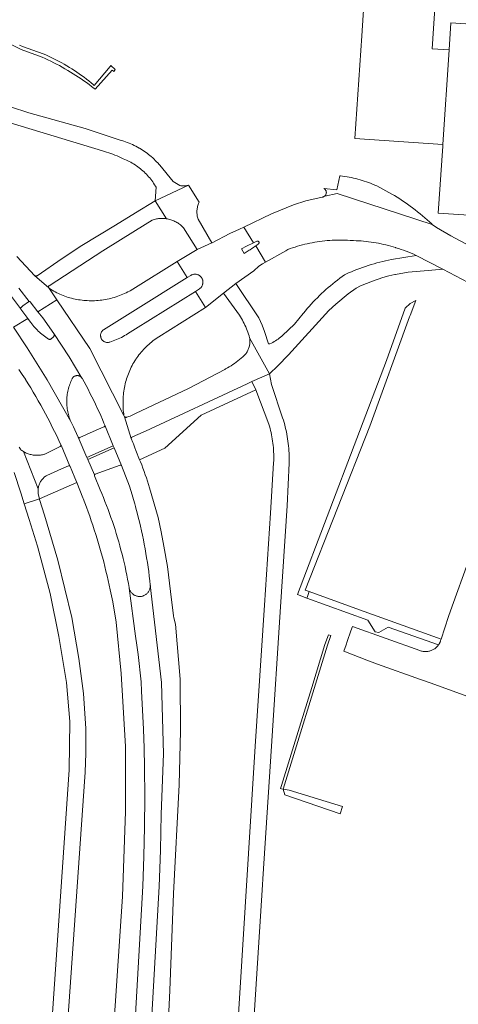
# Model space of a CAD drawing. Extents: x 152825 to 164088, y 457113 to 463005.
# Tile 296 of 364: x 158478 to 158561, y 461285 to 461472. Entities that reach past the tile are written whole.
import ezdxf

# ---------------------------------------------------------------- set-up
doc = ezdxf.new("R2010")
doc.units = 0
doc.header["$LTSCALE"] = 0.5
for name, color, linetype, lineweight in [('B-PV-VH-GESLOTENVERHARDING_ASFALT-GV', 251, 'CONTINUOUS', 18), ('B-PV-VH-HALFVERHARDING_GRAVEL-GV', 251, 'CONTINUOUS', 18), ('B-PV-VH-ONVERHARD_ZAND-GV', 251, 'CONTINUOUS', 18), ('B-PV-VH-OPENVERHARDING_BETONSTRAATSTEEN-GV', 251, 'CONTINUOUS', 18)]:
    doc.layers.add(name, color=color, linetype=linetype, lineweight=lineweight)

msp = doc.modelspace()

# ---------------------------------------------------------------- linework, layer by layer
at = {"layer": 'B-PV-VH-GESLOTENVERHARDING_ASFALT-GV', "flags": 128}
for points in [[(158470.556, 461453.937), (158493.73, 461446.962), (158494.133, 461446.846), (158494.533, 461446.723), (158494.931, 461446.592), (158495.327, 461446.453), (158495.72, 461446.307), (158496.109, 461446.154), (158496.496, 461445.993), (158496.88, 461445.825), (158497.26, 461445.649), (158497.637, 461445.466), (158497.684, 461445.443), (158497.974, 461445.326), (158498.26, 461445.201), (158498.543, 461445.069), (158498.823, 461444.93), (158499.099, 461444.784), (158499.371, 461444.631), (158499.639, 461444.47), (158499.903, 461444.303), (158500, 461444.239), (158500.163, 461444.13), (158500.418, 461443.949), (158500.669, 461443.762), (158500.914, 461443.569), (158501.155, 461443.37), (158501.39, 461443.165), (158501.62, 461442.953), (158501.845, 461442.736), (158502.064, 461442.513), (158502.277, 461442.285), (158502.484, 461442.051), (158502.685, 461441.812), (158502.88, 461441.568), (158503.069, 461441.319), (158503.251, 461441.065), (158503.427, 461440.806), (158503.595, 461440.544), (158503.758, 461440.277), (158503.891, 461440.045), (158503.735, 461437.487), (158510.02, 461440.432), (158509.902, 461440.402), (158509.736, 461440.366), (158509.568, 461440.339), (158509.4, 461440.319), (158509.23, 461440.308), (158509.061, 461440.304), (158508.891, 461440.309), (158508.722, 461440.321), (158508.553, 461440.342), (158508.386, 461440.37), (158507.121, 461441.128), (158504.595, 461444.24), (158504.46, 461444.396), (158504.229, 461444.653), (158503.993, 461444.904), (158503.751, 461445.15), (158503.503, 461445.389), (158503.25, 461445.624), (158502.991, 461445.852), (158502.727, 461446.074), (158502.458, 461446.29), (158502.184, 461446.5), (158501.906, 461446.703), (158501.622, 461446.9), (158501.334, 461447.09), (158501.042, 461447.273), (158500.746, 461447.45), (158500.676, 461447.491), (158500.367, 461447.664), (158500.053, 461447.831), (158500, 461447.858), (158499.737, 461447.99), (158499.416, 461448.143), (158499.093, 461448.288), (158498.766, 461448.426), (158498.436, 461448.556), (158498.104, 461448.679), (158497.768, 461448.794), (158497.43, 461448.902), (158497.09, 461449.002), (158490.436, 461451.21), (158479.823, 461454.177), (158469.326, 461457.542)], [(158477.882, 461420.958), (158479.848, 461418.441), (158479.869, 461418.442), (158479.911, 461418.435), (158479.951, 461418.422), (158479.987, 461418.401), (158480.019, 461418.373), (158480.03, 461418.361), (158481.514, 461416.47), (158485.084, 461418.756), (158483.567, 461420.984), (158483.538, 461421.021), (158483.527, 461421.042), (158480.902, 461423.266), (158477.538, 461426.945)], [(158476.297, 461419.619), (158478.235, 461417.083), (158478.232, 461417.126), (158478.237, 461417.169), (158478.249, 461417.21), (158478.27, 461417.248), (158478.296, 461417.282), (158478.328, 461417.309), (158478.648, 461417.573), (158479.713, 461418.388), (158479.747, 461418.412), (158479.786, 461418.43), (158479.827, 461418.44), (158479.848, 461418.441), (158477.882, 461420.958)], [(158476.904, 461413.583), (158479.623, 461415.201), (158478.289, 461416.968), (158478.264, 461417.003), (158478.245, 461417.042), (158478.235, 461417.083), (158476.297, 461419.619)], [(158505.824, 461273.27), (158506.496, 461287.958), (158507.202, 461306.319), (158508.255, 461326.862), (158508.519, 461337.101), (158508.448, 461346.917), (158507.574, 461357.339), (158507.267, 461358.481), (158507.207, 461358.875), (158506.62, 461363.468), (158506.45, 461365.06), (158506.05, 461368.21), (158505.384, 461372.099), (158504.87, 461374.822), (158504.278, 461377.53), (158502.664, 461383.135), (158502.473, 461383.761), (158502.274, 461384.385), (158502.067, 461385.006), (158501.853, 461385.624), (158501.631, 461386.24), (158501.402, 461386.853), (158501.166, 461387.463), (158500.922, 461388.071), (158500.766, 461388.447), (158500.08, 461390.199), (158500.042, 461390.296), (158500, 461390.398), (158499.883, 461390.683), (158499.731, 461391.073), (158499.587, 461391.465), (158499.504, 461391.704), (158499.198, 461392.45), (158497.915, 461396.6), (158497.801, 461396.833), (158491.37, 461409.522), (158485.084, 461418.756), (158481.514, 461416.47), (158482.426, 461415.309), (158484.546, 461412.349), (158487.405, 461407.973), (158489.863, 461403.891), (158489.868, 461403.884), (158489.875, 461403.873), (158490.26, 461403.183), (158490.639, 461402.49), (158491.01, 461401.793), (158491.374, 461401.092), (158491.731, 461400.387), (158492.081, 461399.679), (158492.424, 461398.967), (158492.759, 461398.252), (158493.087, 461397.534), (158493.408, 461396.812), (158493.722, 461396.087), (158494.028, 461395.359), (158494.169, 461395.016), (158495.771, 461391.102), (158495.949, 461390.68), (158497.348, 461387.367), (158497.358, 461387.343), (158498.86, 461383.46), (158499.121, 461382.625), (158499.375, 461381.788), (158499.621, 461380.948), (158499.859, 461380.106), (158500, 461379.589), (158500.089, 461379.262), (158500.312, 461378.416), (158500.527, 461377.568), (158500.734, 461376.718), (158500.934, 461375.866), (158501.125, 461375.012), (158501.309, 461374.157), (158501.485, 461373.3), (158501.653, 461372.441), (158501.814, 461371.581), (158501.966, 461370.72), (158502.111, 461369.857), (158502.247, 461368.992), (158502.376, 461368.127), (158502.497, 461367.26), (158502.61, 461366.393), (158502.715, 461365.524), (158502.797, 461364.792), (158504.916, 461346.28), (158505.299, 461332.745), (158504.851, 461321.34), (158504.807, 461317.913), (158504.73, 461314.486), (158504.62, 461311.06), (158504.476, 461307.635), (158503.094, 461283.208)], [(158499.999, 461283.383), (158501.377, 461307.699), (158501.595, 461313.324), (158501.723, 461318.951), (158501.76, 461324.579), (158501.707, 461330.208), (158501.625, 461333.813), (158501.506, 461337.416), (158501.35, 461341.019), (158501.158, 461344.619), (158501.045, 461346.363), (158500.899, 461348.105), (158500.721, 461349.844), (158500.511, 461351.579), (158500.269, 461353.31), (158499.995, 461355.036), (158498.811, 461364.119), (158498.788, 461364.234), (158498.648, 461365.031), (158498.5, 461365.826), (158498.344, 461366.62), (158498.18, 461367.412), (158498.009, 461368.203), (158497.829, 461368.991), (158497.642, 461369.778), (158497.447, 461370.563), (158497.245, 461371.347), (158497.034, 461372.128), (158496.816, 461372.907), (158496.59, 461373.683), (158496.357, 461374.458), (158496.116, 461375.23), (158495.867, 461376), (158495.611, 461376.767), (158495.347, 461377.532), (158495.075, 461378.294), (158494.796, 461379.053), (158494.51, 461379.81), (158494.216, 461380.563), (158493.914, 461381.314), (158493.606, 461382.062), (158493.308, 461382.763), (158492.225, 461385.412), (158492.215, 461385.454), (158492.214, 461385.496), (158492.22, 461385.538), (158492.232, 461385.576), (158490.987, 461388.475), (158490.794, 461388.863), (158489.165, 461392.718), (158489.145, 461392.752), (158489.074, 461392.881), (158488.25, 461394.699), (158488.116, 461394.943), (158487.989, 461395.191), (158487.869, 461395.442), (158487.757, 461395.696), (158483.263, 461403.582), (158479.451, 461409.63), (158476.904, 461413.583)], [(158477.927, 461405.561), (158478.54, 461404.627), (158479.146, 461403.689), (158479.171, 461403.649), (158479.666, 461402.851), (158480.155, 461402.049), (158480.637, 461401.242), (158481.112, 461400.431), (158481.58, 461399.616), (158482.041, 461398.798), (158482.495, 461397.975), (158482.942, 461397.148), (158483.382, 461396.318), (158483.815, 461395.484), (158484.241, 461394.647), (158484.659, 461393.806), (158485.071, 461392.961), (158485.475, 461392.113), (158485.872, 461391.261), (158485.874, 461391.256), (158485.885, 461391.216), (158485.886, 461391.206), (158487.583, 461387.231), (158487.593, 461387.22), (158487.613, 461387.185), (158487.942, 461386.42), (158488.513, 461385.022), (158488.873, 461384.126), (158490.019, 461381.228), (158490.055, 461381.138), (158490.383, 461380.295), (158490.705, 461379.448), (158491.018, 461378.599), (158491.324, 461377.748), (158491.623, 461376.893), (158491.914, 461376.036), (158492.198, 461375.177), (158492.474, 461374.315), (158492.742, 461373.45), (158493.002, 461372.584), (158493.255, 461371.714), (158493.501, 461370.843), (158493.738, 461369.97), (158493.968, 461369.094), (158494.19, 461368.217), (158494.404, 461367.338), (158494.611, 461366.456), (158494.81, 461365.573), (158495.001, 461364.689), (158495.184, 461363.802), (158495.673, 461361.526), (158496.349, 461357.67), (158497.253, 461347.995), (158498.105, 461334.144), (158498.107, 461321.828), (158497.564, 461305.713), (158494.777, 461264.415)], [(158521.963, 461275.287), (158524.066, 461307.927), (158524.141, 461309.112), (158525.135, 461324.574), (158525.753, 461334.177), (158527.461, 461360.574), (158528.728, 461379.733), (158529.126, 461387.832), (158529.13, 461388.13), (158529.129, 461388.5), (158529.119, 461388.869), (158529.101, 461389.238), (158529.101, 461389.247), (158529.083, 461389.7), (158529.058, 461390.153), (158529.024, 461390.606), (158528.983, 461391.057), (158528.933, 461391.508), (158528.876, 461391.958), (158528.81, 461392.407), (158528.737, 461392.854), (158528.656, 461393.301), (158528.567, 461393.746), (158528.47, 461394.189), (158528.366, 461394.63), (158528.253, 461395.069), (158528.133, 461395.507), (158528.005, 461395.942), (158527.87, 461396.375), (158525.776, 461402.726), (158525.403, 461404.745), (158522.009, 461403.244), (158522.766, 461401.668), (158525.256, 461395.175), (158525.372, 461394.782), (158525.481, 461394.387), (158525.582, 461393.99), (158525.675, 461393.592), (158525.761, 461393.191), (158525.838, 461392.789), (158525.908, 461392.385), (158525.97, 461391.981), (158526.024, 461391.574), (158526.07, 461391.168), (158526.108, 461390.76), (158526.138, 461390.351), (158526.16, 461389.942), (158526.174, 461389.533), (158526.18, 461389.123), (158526.178, 461388.714), (158526.168, 461388.304), (158526.15, 461387.896), (158526.15, 461387.893), (158525.558, 461378.339), (158524.401, 461360.934), (158522.681, 461334.177), (158518.242, 461263.06)], [(158477.032, 461386.05), (158478.247, 461382.167), (158478.894, 461380.128), (158481.787, 461381.047), (158481.584, 461382.025), (158481.573, 461382.098), (158481.555, 461382.262), (158481.545, 461382.427), (158481.542, 461382.593), (158481.548, 461382.758), (158481.562, 461382.923), (158478.784, 461390.006), (158478.619, 461390.112), (158478.458, 461390.225), (158478.302, 461390.344), (158478.199, 461390.471), (158478.065, 461390.649), (158477.937, 461390.832)], [(158485.917, 461264.194), (158490.48, 461329.3), (158490.582, 461332.872), (158490.603, 461336.445), (158490.598, 461337.01), (158490.592, 461337.575), (158490.173, 461344.17), (158489.26, 461350.798), (158487.912, 461358.546), (158485.307, 461369.453), (158482.735, 461377.968), (158481.808, 461380.943), (158481.791, 461381.028), (158481.787, 461381.047), (158478.894, 461380.128), (158479.848, 461377.126), (158481.414, 461372.116), (158483.837, 461363.103), (158485.472, 461355.003), (158486.915, 461346.287), (158487.559, 461338.858), (158487.44, 461329.74), (158483.017, 461265.193)], [(158503.094, 461283.208), (158504.476, 461307.635), (158504.62, 461311.06), (158504.73, 461314.486), (158504.807, 461317.913), (158504.851, 461321.34), (158505.299, 461332.745), (158504.916, 461346.28), (158502.797, 461364.792), (158502.806, 461364.665), (158502.808, 461364.538), (158502.801, 461364.411), (158502.786, 461364.284), (158502.764, 461364.159), (158502.734, 461364.036), (158502.696, 461363.914), (158502.65, 461363.795), (158502.597, 461363.679), (158502.537, 461363.567), (158502.47, 461363.459), (158502.396, 461363.355), (158502.316, 461363.256), (158502.23, 461363.163), (158502.138, 461363.075), (158502.041, 461362.993), (158501.939, 461362.917), (158501.832, 461362.848), (158501.721, 461362.785), (158501.606, 461362.73), (158501.489, 461362.682), (158501.368, 461362.641), (158501.245, 461362.608), (158501.12, 461362.583), (158500.994, 461362.566), (158500.867, 461362.556), (158500.74, 461362.555), (158500.613, 461362.562), (158500.487, 461362.577), (158500.361, 461362.599), (158500.238, 461362.63), (158500.116, 461362.668), (158500, 461362.712), (158499.997, 461362.713), (158499.882, 461362.766), (158499.77, 461362.827), (158499.662, 461362.894), (158499.558, 461362.968), (158499.459, 461363.048), (158499.365, 461363.134), (158499.277, 461363.226), (158499.195, 461363.323), (158499.12, 461363.425), (158499.05, 461363.532), (158498.988, 461363.643), (158498.933, 461363.758), (158498.885, 461363.875), (158498.844, 461363.996), (158498.811, 461364.119), (158499.995, 461355.036), (158500.269, 461353.31), (158500.511, 461351.579), (158500.721, 461349.844), (158500.899, 461348.105), (158501.045, 461346.363), (158501.158, 461344.619), (158501.35, 461341.019), (158501.506, 461337.416), (158501.625, 461333.813), (158501.707, 461330.208), (158501.76, 461324.579), (158501.723, 461318.951), (158501.595, 461313.324), (158501.377, 461307.699), (158499.999, 461283.383)]]:
    msp.add_lwpolyline(points, dxfattribs=at)
for points in [[(158503.735, 461437.487), (158505.841, 461434.097), (158506.048, 461434.061), (158506.254, 461434.018), (158506.457, 461433.967), (158506.659, 461433.908), (158506.858, 461433.842), (158507.055, 461433.768), (158507.249, 461433.687), (158507.439, 461433.598), (158507.626, 461433.503), (158507.809, 461433.4), (158507.988, 461433.29), (158508.163, 461433.173), (158508.333, 461433.05), (158508.498, 461432.921), (158508.659, 461432.785), (158508.814, 461432.644), (158508.963, 461432.496), (158509.107, 461432.343), (158511.705, 461428.278), (158514.427, 461429.519), (158511.835, 461434.029), (158511.782, 461434.208), (158511.736, 461434.389), (158511.699, 461434.572), (158511.669, 461434.756), (158511.647, 461434.942), (158511.633, 461435.128), (158511.627, 461435.315), (158511.629, 461435.501), (158511.639, 461435.688), (158511.657, 461435.874), (158511.684, 461436.059), (158511.718, 461436.242), (158511.759, 461436.424), (158511.809, 461436.604), (158511.866, 461436.782), (158511.931, 461436.957), (158512.003, 461437.13), (158512.039, 461437.209), (158510.02, 461440.432)], [(158505.841, 461434.097), (158503.735, 461437.487), (158500, 461435.214), (158496.193, 461432.898), (158489.863, 461429.02), (158486.098, 461426.56), (158481.392, 461423.261), (158480.902, 461423.266), (158483.527, 461421.042), (158483.516, 461421.062), (158483.501, 461421.107), (158483.495, 461421.153), (158483.495, 461421.2), (158483.505, 461421.245), (158483.521, 461421.289), (158483.545, 461421.329), (158483.576, 461421.365), (158483.611, 461421.395), (158483.652, 461421.418), (158493.806, 461428.041), (158500, 461431.875), (158503.179, 461433.843), (158503.35, 461433.9), (158503.552, 461433.96), (158503.755, 461434.012), (158503.96, 461434.056), (158504.167, 461434.093), (158504.375, 461434.121), (158504.584, 461434.141), (158504.794, 461434.154), (158505.004, 461434.159), (158505.214, 461434.155), (158505.424, 461434.144), (158505.633, 461434.124)], [(158509.789, 461422.975), (158507.885, 461426.021), (158500, 461421.101), (158498.981, 461420.465), (158498.849, 461420.392), (158498.543, 461420.23), (158498.234, 461420.075), (158497.922, 461419.927), (158497.606, 461419.787), (158497.287, 461419.654), (158496.965, 461419.528), (158496.64, 461419.41), (158496.313, 461419.299), (158495.983, 461419.196), (158495.65, 461419.101), (158495.316, 461419.013), (158494.98, 461418.933), (158494.642, 461418.861), (158494.302, 461418.797), (158493.961, 461418.74), (158493.619, 461418.692), (158493.275, 461418.651), (158492.931, 461418.619), (158492.586, 461418.594), (158492.241, 461418.577), (158491.896, 461418.569), (158491.55, 461418.568), (158491.204, 461418.575), (158490.859, 461418.591), (158490.514, 461418.614), (158490.21, 461418.637), (158489.877, 461418.669), (158489.545, 461418.709), (158489.213, 461418.757), (158488.883, 461418.813), (158488.555, 461418.877), (158488.228, 461418.949), (158487.903, 461419.028), (158487.58, 461419.116), (158487.258, 461419.211), (158486.94, 461419.313), (158486.624, 461419.424), (158486.31, 461419.541), (158486, 461419.666), (158485.693, 461419.799), (158485.389, 461419.939), (158485.088, 461420.086), (158484.791, 461420.24), (158484.498, 461420.402), (158484.208, 461420.57), (158483.923, 461420.745), (158483.641, 461420.927), (158483.601, 461420.953), (158483.567, 461420.984), (158485.084, 461418.756), (158491.37, 461409.522), (158497.801, 461396.833), (158497.761, 461397.128), (158497.72, 461397.483), (158497.688, 461397.84), (158497.663, 461398.197), (158497.646, 461398.554), (158497.637, 461398.912), (158497.636, 461399.27), (158497.644, 461399.628), (158497.659, 461399.986), (158497.682, 461400.343), (158497.689, 461400.448), (158497.715, 461400.788), (158497.749, 461401.126), (158497.792, 461401.464), (158497.842, 461401.801), (158497.9, 461402.136), (158497.966, 461402.47), (158498.04, 461402.803), (158498.122, 461403.133), (158498.211, 461403.462), (158498.308, 461403.788), (158498.413, 461404.112), (158498.525, 461404.434), (158498.645, 461404.752), (158498.773, 461405.068), (158498.907, 461405.381), (158499.049, 461405.69), (158499.198, 461405.996), (158499.355, 461406.299), (158499.518, 461406.597), (158499.689, 461406.892), (158499.866, 461407.183), (158500, 461407.391), (158500.05, 461407.469), (158500.241, 461407.751), (158500.438, 461408.029), (158500.642, 461408.302), (158500.852, 461408.569), (158501.068, 461408.832), (158501.291, 461409.09), (158501.519, 461409.343), (158501.754, 461409.589), (158501.994, 461409.831), (158502.24, 461410.067), (158502.491, 461410.297), (158502.747, 461410.52), (158503.009, 461410.738), (158503.276, 461410.95), (158503.547, 461411.155), (158503.824, 461411.354), (158504.105, 461411.546), (158504.39, 461411.732), (158513.28, 461417.293), (158511.377, 461420.343), (158500, 461413.241), (158498.509, 461412.31), (158498.222, 461412.131), (158497.931, 461411.959), (158497.636, 461411.793), (158497.337, 461411.635), (158497.034, 461411.484), (158496.728, 461411.34), (158496.419, 461411.203), (158496.107, 461411.074), (158495.791, 461410.952), (158495.473, 461410.837), (158495.152, 461410.73), (158495.107, 461410.716), (158495.007, 461410.689), (158494.906, 461410.67), (158494.803, 461410.66), (158494.7, 461410.657), (158494.597, 461410.662), (158494.495, 461410.675), (158494.394, 461410.696), (158494.294, 461410.724), (158494.198, 461410.761), (158494.104, 461410.804), (158494.014, 461410.855), (158493.929, 461410.913), (158493.848, 461410.977), (158493.772, 461411.047), (158493.702, 461411.122), (158493.638, 461411.203), (158493.58, 461411.289), (158493.53, 461411.379), (158493.486, 461411.472), (158493.45, 461411.569), (158493.421, 461411.668), (158493.4, 461411.769), (158493.387, 461411.872), (158493.382, 461411.975), (158493.385, 461412.078), (158493.396, 461412.181), (158493.415, 461412.282), (158493.441, 461412.382), (158493.476, 461412.479), (158493.517, 461412.573), (158493.566, 461412.664), (158493.622, 461412.751), (158493.684, 461412.833), (158493.753, 461412.911), (158493.827, 461412.982), (158493.907, 461413.048), (158493.923, 461413.06), (158500, 461416.858)], [(158521.604, 461411.571), (158525.403, 461404.745), (158526.975, 461406.227), (158528.972, 461408.313), (158536.596, 461416.706), (158537.909, 461417.945), (158540.268, 461419.848), (158541.799, 461420.956), (158542.632, 461421.37), (158544.881, 461422.278), (158546.825, 461422.958), (158547.998, 461423.286), (158549.126, 461423.511), (158549.23, 461423.535), (158551.64, 461423.96), (158555.408, 461424.313), (158558.204, 461424.542), (158553.163, 461427.156), (158548.49, 461426.397), (158547.932, 461426.279), (158547.376, 461426.154), (158546.823, 461426.02), (158546.27, 461425.879), (158545.72, 461425.73), (158545.172, 461425.574), (158544.627, 461425.409), (158544.083, 461425.238), (158543.542, 461425.058), (158543.004, 461424.871), (158542.468, 461424.676), (158541.936, 461424.474), (158541.406, 461424.264), (158540.879, 461424.047), (158540.355, 461423.823), (158539.834, 461423.591), (158539.58, 461423.475), (158539.124, 461423.148), (158538.674, 461422.814), (158538.227, 461422.474), (158537.786, 461422.128), (158537.35, 461421.775), (158536.919, 461421.416), (158536.493, 461421.051), (158536.072, 461420.681), (158535.657, 461420.304), (158535.247, 461419.921), (158534.843, 461419.532), (158534.444, 461419.138), (158534.051, 461418.738), (158533.663, 461418.332), (158533.282, 461417.921), (158532.906, 461417.505), (158532.536, 461417.083), (158532.172, 461416.656), (158531.815, 461416.224), (158531.749, 461416.143), (158530.112, 461414.114), (158527.862, 461412.001), (158527.69, 461411.84), (158527.461, 461411.655), (158527.227, 461411.476), (158526.989, 461411.304), (158526.746, 461411.138), (158526.498, 461410.979), (158526.246, 461410.827), (158525.99, 461410.682), (158525.731, 461410.543), (158525.467, 461410.412), (158525.417, 461410.388), (158525.178, 461410.411), (158524.44, 461412.743), (158523.982, 461413.946), (158523.36, 461415.311), (158519.03, 461421.842), (158516.693, 461419.98), (158519.679, 461415.806), (158519.87, 461415.502), (158520.054, 461415.193), (158520.231, 461414.88), (158520.401, 461414.564), (158520.564, 461414.244), (158520.72, 461413.92), (158520.869, 461413.593), (158521.01, 461413.263), (158521.144, 461412.929), (158521.271, 461412.593), (158521.39, 461412.254), (158521.501, 461411.912)], [(158476.904, 461413.583), (158479.451, 461409.63), (158483.263, 461403.582), (158487.757, 461395.696), (158487.651, 461395.954), (158487.554, 461396.215), (158487.463, 461396.478), (158487.381, 461396.744), (158487.306, 461397.012), (158487.239, 461397.282), (158487.179, 461397.554), (158487.128, 461397.828), (158487.084, 461398.103), (158487.048, 461398.379), (158487.02, 461398.656), (158487.001, 461398.933), (158486.989, 461399.211), (158486.985, 461399.49), (158486.989, 461399.768), (158487.001, 461400.046), (158487.021, 461400.324), (158487.049, 461400.601), (158487.085, 461400.877), (158487.129, 461401.152), (158487.181, 461401.425), (158487.241, 461401.697), (158487.308, 461401.967), (158487.383, 461402.235), (158487.466, 461402.501), (158487.557, 461402.764), (158487.655, 461403.025), (158487.76, 461403.282), (158487.873, 461403.537), (158487.983, 461403.768), (158488.025, 461403.85), (158488.074, 461403.929), (158488.13, 461404.003), (158488.191, 461404.072), (158488.259, 461404.135), (158488.332, 461404.192), (158488.409, 461404.243), (158488.49, 461404.287), (158488.575, 461404.323), (158488.663, 461404.353), (158488.753, 461404.374), (158488.845, 461404.388), (158488.937, 461404.394), (158489.029, 461404.391), (158489.121, 461404.381), (158489.212, 461404.363), (158489.301, 461404.337), (158489.387, 461404.303), (158489.47, 461404.262), (158489.549, 461404.215), (158489.624, 461404.16), (158489.694, 461404.099), (158489.758, 461404.033), (158489.816, 461403.961), (158489.863, 461403.891), (158487.405, 461407.973), (158484.546, 461412.349), (158484.573, 461412.289), (158484.593, 461412.226), (158484.606, 461412.161), (158484.61, 461412.095), (158484.606, 461412.029), (158484.594, 461411.964), (158484.575, 461411.901), (158484.548, 461411.841), (158484.514, 461411.784), (158484.473, 461411.732), (158484.427, 461411.685), (158484.416, 461411.676), (158484.024, 461411.354), (158483.977, 461411.318), (158483.924, 461411.289), (158483.869, 461411.267), (158483.811, 461411.253), (158483.752, 461411.246), (158483.693, 461411.248), (158483.634, 461411.257), (158483.577, 461411.274), (158483.523, 461411.299), (158483.497, 461411.314), (158483.241, 461411.479), (158482.989, 461411.652), (158482.742, 461411.83), (158482.5, 461412.015), (158482.263, 461412.207), (158482.03, 461412.404), (158481.804, 461412.608), (158481.582, 461412.817), (158481.366, 461413.033), (158481.156, 461413.253), (158480.951, 461413.48), (158480.753, 461413.711), (158480.561, 461413.948), (158480.375, 461414.19), (158480.195, 461414.436), (158480.128, 461414.532), (158479.623, 461415.201)], [(158525.403, 461404.745), (158521.604, 461411.571), (158521.633, 461411.398), (158521.654, 461411.225), (158521.667, 461411.05), (158521.672, 461410.875), (158521.669, 461410.701), (158521.658, 461410.526), (158521.639, 461410.352), (158521.612, 461410.179), (158521.577, 461410.008), (158521.534, 461409.838), (158521.484, 461409.67), (158521.426, 461409.505), (158521.361, 461409.343), (158521.288, 461409.184), (158521.208, 461409.028), (158521.121, 461408.876), (158521.027, 461408.729), (158520.927, 461408.586), (158520.82, 461408.447), (158520.707, 461408.314), (158520.588, 461408.185), (158520.463, 461408.063), (158520.332, 461407.946), (158520.318, 461407.934), (158520.015, 461407.677), (158519.707, 461407.426), (158519.394, 461407.181), (158519.076, 461406.942), (158518.753, 461406.71), (158518.425, 461406.485), (158518.093, 461406.266), (158517.757, 461406.054), (158517.417, 461405.848), (158517.073, 461405.65), (158516.92, 461405.565), (158510.006, 461401.972), (158500, 461397.211), (158498.981, 461396.726), (158498.262, 461396.485), (158498.247, 461396.484), (158498.187, 461396.484), (158498.127, 461396.492), (158498.069, 461396.508), (158498.014, 461396.532), (158497.962, 461396.563), (158497.915, 461396.6), (158499.198, 461392.45), (158499.194, 461392.495), (158499.198, 461392.54), (158499.209, 461392.584), (158499.228, 461392.625), (158499.255, 461392.661), (158499.287, 461392.693), (158499.311, 461392.711), (158500, 461393.016), (158501.91, 461393.86), (158521.143, 461402.84), (158522.009, 461403.244)], [(158495.771, 461391.102), (158494.169, 461395.016), (158494.181, 461394.971), (158494.186, 461394.925), (158494.183, 461394.879), (158494.172, 461394.834), (158494.153, 461394.791), (158494.127, 461394.753), (158494.095, 461394.719), (158494.058, 461394.691), (158494.016, 461394.67), (158493.989, 461394.661), (158491.96, 461393.771), (158489.477, 461392.647), (158489.437, 461392.629), (158489.394, 461392.619), (158489.351, 461392.617), (158489.308, 461392.623), (158489.266, 461392.636), (158489.227, 461392.657), (158489.194, 461392.685), (158489.165, 461392.718), (158490.794, 461388.863)], [(158487.583, 461387.231), (158485.886, 461391.206), (158485.888, 461391.175), (158485.884, 461391.133), (158485.871, 461391.094), (158485.851, 461391.057), (158485.825, 461391.025), (158485.793, 461390.999), (158485.756, 461390.979), (158482.802, 461389.529), (158482.753, 461389.513), (158482.565, 461389.458), (158482.374, 461389.411), (158482.182, 461389.372), (158481.988, 461389.34), (158481.793, 461389.316), (158481.597, 461389.3), (158481.401, 461389.293), (158481.205, 461389.293), (158481.008, 461389.301), (158480.813, 461389.317), (158480.618, 461389.341), (158480.424, 461389.374), (158480.232, 461389.414), (158480.041, 461389.461), (158479.853, 461389.517), (158479.667, 461389.58), (158479.484, 461389.65), (158479.303, 461389.729), (158479.126, 461389.814), (158478.953, 461389.906), (158478.784, 461390.006), (158481.562, 461382.923), (158481.583, 461383.087), (158481.613, 461383.25), (158481.65, 461383.411), (158481.695, 461383.57), (158481.748, 461383.727), (158481.808, 461383.881), (158481.876, 461384.032), (158481.951, 461384.18), (158482.032, 461384.324), (158482.121, 461384.463), (158482.216, 461384.599), (158482.318, 461384.729), (158482.426, 461384.855), (158482.54, 461384.975), (158482.66, 461385.089), (158482.785, 461385.198), (158482.915, 461385.3), (158483.05, 461385.396), (158483.189, 461385.485), (158485.982, 461386.737), (158487.313, 461387.277), (158487.338, 461387.29), (158487.377, 461387.303), (158487.417, 461387.308), (158487.458, 461387.305), (158487.497, 461387.294), (158487.534, 461387.276), (158487.566, 461387.251)]]:
    msp.add_lwpolyline(points, close=True, dxfattribs=at)
at = {"layer": 'B-PV-VH-HALFVERHARDING_GRAVEL-GV', "flags": 128}
for points in [[(158558.196, 461448.164), (158559.392, 461466.098), (158556.186, 461466.276), (158556.729, 461474.898), (158556.821, 461475.225), (158543.341, 461476.16), (158543.234, 461474.583), (158542.837, 461468.726), (158541.517, 461449.274)], [(158591.49, 461432.94), (158593.76, 461468.9), (158559.73, 461471.17), (158559.392, 461466.098), (158558.196, 461448.164), (158558.176, 461447.865), (158557.33, 461435.17)]]:
    msp.add_lwpolyline(points, close=True, dxfattribs=at)
at = {"layer": 'B-PV-VH-ONVERHARD_ZAND-GV', "flags": 128}
msp.add_lwpolyline([(158475.811, 461467.397), (158478.372, 461466.144), (158482.315, 461464.691), (158482.867, 461464.442), (158483.416, 461464.187), (158483.962, 461463.923), (158484.504, 461463.653), (158485.043, 461463.376), (158485.578, 461463.091), (158486.109, 461462.799), (158486.636, 461462.501), (158487.159, 461462.196), (158487.678, 461461.883), (158488.193, 461461.564), (158488.703, 461461.238), (158489.21, 461460.905), (158489.712, 461460.566), (158490.209, 461460.22), (158490.702, 461459.868), (158491.19, 461459.509), (158491.673, 461459.143), (158492.151, 461458.772), (158492.34, 461458.622), (158495.562, 461462.237), (158495.867, 461461.971), (158496.156, 461462.39), (158495.315, 461463.096), (158495.188, 461462.943), (158492.192, 461459.35), (158492.006, 461459.506), (158491.575, 461459.861), (158491.138, 461460.209), (158490.696, 461460.552), (158490.25, 461460.888), (158489.798, 461461.218), (158489.342, 461461.541), (158488.882, 461461.857), (158488.417, 461462.167), (158487.947, 461462.47), (158487.474, 461462.767), (158486.996, 461463.057), (158486.514, 461463.339), (158486.028, 461463.615), (158485.538, 461463.884), (158485.044, 461464.146), (158484.547, 461464.401), (158484.046, 461464.648), (158483.541, 461464.889), (158483.033, 461465.122), (158482.522, 461465.348), (158478.587, 461466.716), (158478.579, 461466.72), (158478.055, 461466.952)], dxfattribs=at)
for points in [[(158552.011, 461415.747), (158553.114, 461418.582), (158552.022, 461418.034), (158551.093, 461417.138), (158547.529, 461407.247), (158530.663, 461362.92), (158532.477, 461362.256), (158532.568, 461362.526), (158532.893, 461363.496), (158532.135, 461363.76), (158544.354, 461394.82), (158551.918, 461415.494)], [(158542.423, 461360.035), (158532.893, 461363.496), (158532.568, 461362.526), (158532.477, 461362.256), (158543.981, 461358.042), (158545.375, 461355.855), (158546.096, 461355.723), (158547.883, 461356.759), (158557.409, 461353.42), (158557.438, 461353.462), (158557.465, 461353.505), (158557.492, 461353.549), (158557.518, 461353.592), (158557.544, 461353.637), (158557.569, 461353.681), (158557.592, 461353.726), (158557.616, 461353.772), (158557.627, 461353.795), (158557.638, 461353.818), (158557.66, 461353.864), (158557.68, 461353.911), (158557.7, 461353.957), (158557.72, 461354.005), (158557.738, 461354.052), (158557.755, 461354.1), (158557.772, 461354.148), (158557.788, 461354.197), (158557.872, 461354.453), (158550.69, 461357.048)], [(158536.999, 461355.152), (158536.527, 461355.319), (158535.869, 461353.464), (158533.37, 461345.338), (158531.058, 461337.82), (158527.655, 461326.756), (158527.482, 461326.194), (158527.618, 461326.152), (158527.96, 461326.047), (158536.344, 461353.307)], [(158529.071, 461325.897), (158527.96, 461326.047), (158528.259, 461324.988), (158538.775, 461321.405), (158539.21, 461322.754)]]:
    msp.add_lwpolyline(points, close=True, dxfattribs=at)
at = {"layer": 'B-PV-VH-OPENVERHARDING_BETONSTRAATSTEEN-GV', "flags": 128}
for points in [[(158535.826, 461438.384), (158538.163, 461438.867), (158556.211, 461433.011), (158556.107, 461433.108), (158555.674, 461433.509), (158555.235, 461433.904), (158554.791, 461434.293), (158554.341, 461434.677), (158553.886, 461435.053), (158553.427, 461435.424), (158552.962, 461435.788), (158552.492, 461436.147), (158552.018, 461436.498), (158551.539, 461436.844), (158551.055, 461437.182), (158550.567, 461437.514), (158550.074, 461437.84), (158549.577, 461438.159), (158549.076, 461438.471), (158548.57, 461438.776), (158545.682, 461440.309), (158545.298, 461440.482), (158544.911, 461440.648), (158544.521, 461440.806), (158544.128, 461440.957), (158543.732, 461441.1), (158543.333, 461441.236), (158542.932, 461441.365), (158542.529, 461441.485), (158542.123, 461441.598), (158541.715, 461441.703), (158541.306, 461441.801), (158540.894, 461441.89), (158540.481, 461441.972), (158540.067, 461442.046), (158539.651, 461442.112), (158539.234, 461442.17), (158538.815, 461442.22), (158538.783, 461442.224), (158538.697, 461442.24), (158538.133, 461439.588), (158535.676, 461439.823), (158535.713, 461439.804), (158535.782, 461439.758), (158535.847, 461439.706), (158535.907, 461439.648), (158535.961, 461439.584), (158536.009, 461439.516), (158536.049, 461439.443), (158536.083, 461439.367), (158536.109, 461439.288), (158536.128, 461439.206), (158536.139, 461439.124), (158536.141, 461439.04), (158536.136, 461438.957), (158536.122, 461438.875), (158536.101, 461438.794), (158536.073, 461438.716), (158536.036, 461438.641), (158535.993, 461438.569), (158535.944, 461438.502), (158535.888, 461438.44)], [(158522.377, 461429.533), (158520.546, 461432.531), (158519.675, 461432.115), (158517.89, 461431.307), (158514.518, 461429.561), (158514.427, 461429.519), (158511.705, 461428.278), (158507.885, 461426.021), (158509.789, 461422.975), (158510.457, 461423.374), (158510.524, 461423.412), (158510.623, 461423.461), (158510.725, 461423.502), (158510.83, 461423.536), (158510.937, 461423.562), (158511.046, 461423.581), (158511.155, 461423.591), (158511.266, 461423.594), (158511.376, 461423.588), (158511.486, 461423.575), (158511.594, 461423.553), (158511.7, 461423.524), (158511.804, 461423.487), (158511.905, 461423.443), (158512.003, 461423.392), (158512.096, 461423.333), (158512.185, 461423.268), (158512.27, 461423.197), (158512.348, 461423.12), (158512.421, 461423.037), (158512.488, 461422.949), (158512.548, 461422.857), (158512.602, 461422.76), (158512.648, 461422.66), (158512.687, 461422.557), (158512.718, 461422.451), (158512.742, 461422.344), (158512.758, 461422.234), (158512.765, 461422.124), (158512.765, 461422.014), (158512.757, 461421.904), (158512.741, 461421.795), (158512.717, 461421.687), (158512.685, 461421.582), (158512.646, 461421.479), (158512.599, 461421.379), (158512.545, 461421.282), (158512.484, 461421.19), (158512.417, 461421.103), (158512.344, 461421.02), (158512.265, 461420.944), (158512.18, 461420.873), (158512.091, 461420.808), (158511.377, 461420.343), (158513.28, 461417.293), (158516.693, 461419.98), (158519.03, 461421.842), (158522.433, 461424.209), (158523.372, 461425.09), (158524.068, 461425.583), (158524.634, 461425.899), (158522.764, 461428.953), (158522.658, 461428.876), (158522.339, 461428.652), (158522.015, 461428.436), (158521.687, 461428.226), (158521.513, 461428.118), (158520.607, 461427.531), (158520.092, 461428.397), (158521.033, 461428.876)], [(158523.153, 461429.868), (158523.105, 461429.87), (158523.057, 461429.864), (158523.011, 461429.85), (158522.968, 461429.829), (158522.377, 461429.533), (158521.033, 461428.876), (158520.092, 461428.397), (158520.607, 461427.531), (158521.513, 461428.118), (158521.687, 461428.226), (158522.015, 461428.436), (158522.339, 461428.652), (158522.658, 461428.876), (158522.764, 461428.953), (158522.972, 461429.106), (158523.282, 461429.342), (158523.302, 461429.357), (158523.336, 461429.391), (158523.365, 461429.429), (158523.386, 461429.472), (158523.4, 461429.518), (158523.407, 461429.566), (158523.405, 461429.614), (158523.395, 461429.661), (158523.378, 461429.706), (158523.354, 461429.748), (158523.323, 461429.785), (158523.286, 461429.816), (158523.245, 461429.841), (158523.2, 461429.858)], [(158511.376, 461423.588), (158511.266, 461423.594), (158511.155, 461423.591), (158511.046, 461423.581), (158510.937, 461423.562), (158510.83, 461423.536), (158510.725, 461423.502), (158510.623, 461423.461), (158510.524, 461423.412), (158510.457, 461423.374), (158509.789, 461422.975), (158500, 461416.858), (158493.923, 461413.06), (158493.907, 461413.048), (158493.827, 461412.982), (158493.753, 461412.911), (158493.684, 461412.833), (158493.622, 461412.751), (158493.566, 461412.664), (158493.517, 461412.573), (158493.476, 461412.479), (158493.441, 461412.382), (158493.415, 461412.282), (158493.396, 461412.181), (158493.385, 461412.078), (158493.382, 461411.975), (158493.387, 461411.872), (158493.4, 461411.769), (158493.421, 461411.668), (158493.45, 461411.569), (158493.486, 461411.472), (158493.53, 461411.379), (158493.58, 461411.289), (158493.638, 461411.203), (158493.702, 461411.122), (158493.772, 461411.047), (158493.848, 461410.977), (158493.929, 461410.913), (158494.014, 461410.855), (158494.104, 461410.804), (158494.198, 461410.761), (158494.294, 461410.724), (158494.394, 461410.696), (158494.495, 461410.675), (158494.597, 461410.662), (158494.7, 461410.657), (158494.803, 461410.66), (158494.906, 461410.67), (158495.007, 461410.689), (158495.107, 461410.716), (158495.152, 461410.73), (158495.473, 461410.837), (158495.791, 461410.952), (158496.107, 461411.074), (158496.419, 461411.203), (158496.728, 461411.34), (158497.034, 461411.484), (158497.337, 461411.635), (158497.636, 461411.793), (158497.931, 461411.959), (158498.222, 461412.131), (158498.509, 461412.31), (158500, 461413.241), (158511.377, 461420.343), (158512.091, 461420.808), (158512.18, 461420.873), (158512.265, 461420.944), (158512.344, 461421.02), (158512.417, 461421.103), (158512.484, 461421.19), (158512.545, 461421.282), (158512.599, 461421.379), (158512.646, 461421.479), (158512.685, 461421.582), (158512.717, 461421.687), (158512.741, 461421.795), (158512.757, 461421.904), (158512.765, 461422.014), (158512.765, 461422.124), (158512.758, 461422.234), (158512.742, 461422.344), (158512.718, 461422.451), (158512.687, 461422.557), (158512.648, 461422.66), (158512.602, 461422.76), (158512.548, 461422.857), (158512.488, 461422.949), (158512.421, 461423.037), (158512.348, 461423.12), (158512.27, 461423.197), (158512.185, 461423.268), (158512.096, 461423.333), (158512.003, 461423.392), (158511.905, 461423.443), (158511.804, 461423.487), (158511.7, 461423.524), (158511.594, 461423.553), (158511.486, 461423.575)], [(158479.911, 461418.435), (158479.869, 461418.442), (158479.848, 461418.441), (158479.827, 461418.44), (158479.786, 461418.43), (158479.747, 461418.412), (158479.713, 461418.388), (158478.648, 461417.573), (158478.328, 461417.309), (158478.296, 461417.282), (158478.27, 461417.248), (158478.249, 461417.21), (158478.237, 461417.169), (158478.232, 461417.126), (158478.235, 461417.083), (158478.245, 461417.042), (158478.264, 461417.003), (158478.289, 461416.968), (158479.623, 461415.201), (158480.128, 461414.532), (158480.195, 461414.436), (158480.375, 461414.19), (158480.561, 461413.948), (158480.753, 461413.711), (158480.951, 461413.48), (158481.156, 461413.253), (158481.366, 461413.033), (158481.582, 461412.817), (158481.804, 461412.608), (158482.03, 461412.404), (158482.263, 461412.207), (158482.5, 461412.015), (158482.742, 461411.83), (158482.989, 461411.652), (158483.241, 461411.479), (158483.497, 461411.314), (158483.523, 461411.299), (158483.577, 461411.274), (158483.634, 461411.257), (158483.693, 461411.248), (158483.752, 461411.246), (158483.811, 461411.253), (158483.869, 461411.267), (158483.924, 461411.289), (158483.977, 461411.318), (158484.024, 461411.354), (158484.416, 461411.676), (158484.427, 461411.685), (158484.473, 461411.732), (158484.514, 461411.784), (158484.548, 461411.841), (158484.575, 461411.901), (158484.594, 461411.964), (158484.606, 461412.029), (158484.61, 461412.095), (158484.606, 461412.161), (158484.593, 461412.226), (158484.573, 461412.289), (158484.546, 461412.349), (158482.426, 461415.309), (158481.514, 461416.47), (158480.03, 461418.361), (158480.019, 461418.373), (158479.987, 461418.401), (158479.951, 461418.422)], [(158489.029, 461404.391), (158488.937, 461404.394), (158488.845, 461404.388), (158488.753, 461404.374), (158488.663, 461404.353), (158488.575, 461404.323), (158488.49, 461404.287), (158488.409, 461404.243), (158488.332, 461404.192), (158488.259, 461404.135), (158488.191, 461404.072), (158488.13, 461404.003), (158488.074, 461403.929), (158488.025, 461403.85), (158487.983, 461403.768), (158487.873, 461403.537), (158487.76, 461403.282), (158487.655, 461403.025), (158487.557, 461402.764), (158487.466, 461402.501), (158487.383, 461402.235), (158487.308, 461401.967), (158487.241, 461401.697), (158487.181, 461401.425), (158487.129, 461401.152), (158487.085, 461400.877), (158487.049, 461400.601), (158487.021, 461400.324), (158487.001, 461400.046), (158486.989, 461399.768), (158486.985, 461399.49), (158486.989, 461399.211), (158487.001, 461398.933), (158487.02, 461398.656), (158487.048, 461398.379), (158487.084, 461398.103), (158487.128, 461397.828), (158487.179, 461397.554), (158487.239, 461397.282), (158487.306, 461397.012), (158487.381, 461396.744), (158487.463, 461396.478), (158487.554, 461396.215), (158487.651, 461395.954), (158487.757, 461395.696), (158487.869, 461395.442), (158487.989, 461395.191), (158488.116, 461394.943), (158488.25, 461394.699), (158489.074, 461392.881), (158489.145, 461392.752), (158489.165, 461392.718), (158489.194, 461392.685), (158489.227, 461392.657), (158489.266, 461392.636), (158489.308, 461392.623), (158489.351, 461392.617), (158489.394, 461392.619), (158489.437, 461392.629), (158489.477, 461392.647), (158491.96, 461393.771), (158493.989, 461394.661), (158494.016, 461394.67), (158494.058, 461394.691), (158494.095, 461394.719), (158494.127, 461394.753), (158494.153, 461394.791), (158494.172, 461394.834), (158494.183, 461394.879), (158494.186, 461394.925), (158494.181, 461394.971), (158494.169, 461395.016), (158494.028, 461395.359), (158493.722, 461396.087), (158493.408, 461396.812), (158493.087, 461397.534), (158492.759, 461398.252), (158492.424, 461398.967), (158492.081, 461399.679), (158491.731, 461400.387), (158491.374, 461401.092), (158491.01, 461401.793), (158490.639, 461402.49), (158490.26, 461403.183), (158489.875, 461403.873), (158489.868, 461403.884), (158489.863, 461403.891), (158489.816, 461403.961), (158489.758, 461404.033), (158489.694, 461404.099), (158489.624, 461404.16), (158489.549, 461404.215), (158489.47, 461404.262), (158489.387, 461404.303), (158489.301, 461404.337), (158489.212, 461404.363), (158489.121, 461404.381)], [(158522.766, 461401.668), (158522.009, 461403.244), (158521.143, 461402.84), (158501.91, 461393.86), (158500, 461393.016), (158499.311, 461392.711), (158499.287, 461392.693), (158499.255, 461392.661), (158499.228, 461392.625), (158499.209, 461392.584), (158499.198, 461392.54), (158499.194, 461392.495), (158499.198, 461392.45), (158499.504, 461391.704), (158499.587, 461391.465), (158499.731, 461391.073), (158499.883, 461390.683), (158500, 461390.398), (158500.042, 461390.296), (158500.08, 461390.199), (158500.766, 461388.447), (158505.56, 461390.663), (158512.408, 461396.868)], [(158490.987, 461388.475), (158495.949, 461390.68), (158495.771, 461391.102), (158490.794, 461388.863)], [(158495.949, 461390.68), (158490.987, 461388.475), (158492.232, 461385.576), (158492.234, 461385.579), (158492.255, 461385.616), (158492.282, 461385.648), (158492.316, 461385.675), (158492.354, 461385.695), (158492.363, 461385.699), (158497.123, 461387.44), (158497.161, 461387.449), (158497.199, 461387.451), (158497.238, 461387.444), (158497.274, 461387.43), (158497.306, 461387.409), (158497.348, 461387.367)], [(158487.458, 461387.305), (158487.417, 461387.308), (158487.377, 461387.303), (158487.338, 461387.29), (158487.313, 461387.277), (158485.982, 461386.737), (158483.189, 461385.485), (158483.05, 461385.396), (158482.915, 461385.3), (158482.785, 461385.198), (158482.66, 461385.089), (158482.54, 461384.975), (158482.426, 461384.855), (158482.318, 461384.729), (158482.216, 461384.599), (158482.121, 461384.463), (158482.032, 461384.324), (158481.951, 461384.18), (158481.876, 461384.032), (158481.808, 461383.881), (158481.748, 461383.727), (158481.695, 461383.57), (158481.65, 461383.411), (158481.613, 461383.25), (158481.583, 461383.087), (158481.562, 461382.923), (158481.548, 461382.758), (158481.542, 461382.593), (158481.545, 461382.427), (158481.555, 461382.262), (158481.573, 461382.098), (158481.584, 461382.025), (158481.787, 461381.047), (158488.873, 461384.126), (158488.513, 461385.022), (158487.942, 461386.42), (158487.613, 461387.185), (158487.593, 461387.22), (158487.583, 461387.231), (158487.566, 461387.251), (158487.534, 461387.276), (158487.497, 461387.294)], [(158497.238, 461387.444), (158497.199, 461387.451), (158497.161, 461387.449), (158497.123, 461387.44), (158492.363, 461385.699), (158492.354, 461385.695), (158492.316, 461385.675), (158492.282, 461385.648), (158492.255, 461385.616), (158492.234, 461385.579), (158492.232, 461385.576), (158492.22, 461385.538), (158492.214, 461385.496), (158492.215, 461385.454), (158492.225, 461385.412), (158493.308, 461382.763), (158493.606, 461382.062), (158493.914, 461381.314), (158494.216, 461380.563), (158494.51, 461379.81), (158494.796, 461379.053), (158495.075, 461378.294), (158495.347, 461377.532), (158495.611, 461376.767), (158495.867, 461376), (158496.116, 461375.23), (158496.357, 461374.458), (158496.59, 461373.683), (158496.816, 461372.907), (158497.034, 461372.128), (158497.245, 461371.347), (158497.447, 461370.563), (158497.642, 461369.778), (158497.829, 461368.991), (158498.009, 461368.203), (158498.18, 461367.412), (158498.344, 461366.62), (158498.5, 461365.826), (158498.648, 461365.031), (158498.788, 461364.234), (158498.811, 461364.119), (158498.844, 461363.996), (158498.885, 461363.875), (158498.933, 461363.758), (158498.988, 461363.643), (158499.05, 461363.532), (158499.12, 461363.425), (158499.195, 461363.323), (158499.277, 461363.226), (158499.365, 461363.134), (158499.459, 461363.048), (158499.558, 461362.968), (158499.662, 461362.894), (158499.77, 461362.827), (158499.882, 461362.766), (158499.997, 461362.713), (158500, 461362.712), (158500.116, 461362.668), (158500.238, 461362.63), (158500.361, 461362.599), (158500.487, 461362.577), (158500.613, 461362.562), (158500.74, 461362.555), (158500.867, 461362.556), (158500.994, 461362.566), (158501.12, 461362.583), (158501.245, 461362.608), (158501.368, 461362.641), (158501.489, 461362.682), (158501.606, 461362.73), (158501.721, 461362.785), (158501.832, 461362.848), (158501.939, 461362.917), (158502.041, 461362.993), (158502.138, 461363.075), (158502.23, 461363.163), (158502.316, 461363.256), (158502.396, 461363.355), (158502.47, 461363.459), (158502.537, 461363.567), (158502.597, 461363.679), (158502.65, 461363.795), (158502.696, 461363.914), (158502.734, 461364.036), (158502.764, 461364.159), (158502.786, 461364.284), (158502.801, 461364.411), (158502.808, 461364.538), (158502.806, 461364.665), (158502.797, 461364.792), (158502.715, 461365.524), (158502.61, 461366.393), (158502.497, 461367.26), (158502.376, 461368.127), (158502.247, 461368.992), (158502.111, 461369.857), (158501.966, 461370.72), (158501.814, 461371.581), (158501.653, 461372.441), (158501.485, 461373.3), (158501.309, 461374.157), (158501.125, 461375.012), (158500.934, 461375.866), (158500.734, 461376.718), (158500.527, 461377.568), (158500.312, 461378.416), (158500.089, 461379.262), (158500, 461379.589), (158499.859, 461380.106), (158499.621, 461380.948), (158499.375, 461381.788), (158499.121, 461382.625), (158498.86, 461383.46), (158497.358, 461387.343), (158497.348, 461387.367), (158497.306, 461387.409), (158497.274, 461387.43)]]:
    msp.add_lwpolyline(points, close=True, dxfattribs=at)
for points in [[(158571.929, 461424.377), (158559.725, 461430.889), (158557.027, 461432.437), (158556.211, 461433.011), (158538.163, 461438.867), (158535.826, 461438.384), (158535.759, 461438.334), (158535.688, 461438.291), (158535.613, 461438.254), (158535.535, 461438.225), (158535.454, 461438.204), (158535.372, 461438.19), (158532.271, 461437.499), (158529.893, 461436.758), (158525.756, 461435.018), (158520.546, 461432.531), (158522.377, 461429.533), (158522.968, 461429.829), (158523.011, 461429.85), (158523.057, 461429.864), (158523.105, 461429.87), (158523.153, 461429.868), (158523.2, 461429.858), (158523.245, 461429.841), (158523.286, 461429.816), (158523.323, 461429.785), (158523.354, 461429.748), (158523.378, 461429.706), (158523.395, 461429.661), (158523.405, 461429.614), (158523.407, 461429.566), (158523.4, 461429.518), (158523.386, 461429.472), (158523.365, 461429.429), (158523.336, 461429.391), (158523.302, 461429.357), (158523.282, 461429.342), (158522.972, 461429.106), (158522.764, 461428.953), (158524.634, 461425.899), (158528.454, 461428.031), (158528.851, 461428.249), (158529.31, 461428.44), (158529.764, 461428.595), (158530.22, 461428.742), (158530.678, 461428.882), (158531.139, 461429.014), (158531.602, 461429.139), (158532.067, 461429.256), (158532.534, 461429.364), (158533.002, 461429.465), (158533.472, 461429.559), (158533.944, 461429.644), (158534.417, 461429.722), (158534.891, 461429.791), (158535.367, 461429.853), (158535.843, 461429.907), (158536.32, 461429.952), (158536.798, 461429.99), (158537.276, 461430.02), (158537.755, 461430.042), (158538.234, 461430.056), (158538.714, 461430.062), (158539.193, 461430.06), (158539.672, 461430.049), (158540.151, 461430.031), (158540.63, 461430.005), (158541.108, 461429.971), (158541.312, 461429.954), (158541.787, 461429.939), (158542.262, 461429.915), (158542.737, 461429.884), (158543.211, 461429.845), (158543.684, 461429.798), (158544.156, 461429.742), (158544.628, 461429.679), (158545.098, 461429.608), (158545.567, 461429.53), (158546.034, 461429.443), (158546.5, 461429.348), (158546.965, 461429.245), (158547.427, 461429.135), (158547.888, 461429.017), (158548.347, 461428.891), (158548.803, 461428.758), (158549.244, 461428.621), (158549.301, 461428.604), (158549.793, 461428.449), (158550.283, 461428.287), (158550.77, 461428.117), (158551.254, 461427.94), (158551.736, 461427.755), (158552.215, 461427.563), (158552.69, 461427.363), (158553.163, 461427.156), (158558.204, 461424.542), (158569.011, 461418.842)], [(158562.958, 461368.94), (158559.998, 461360.748), (158559.287, 461358.782), (158557.872, 461354.453), (158557.788, 461354.197), (158557.772, 461354.148), (158557.755, 461354.1), (158557.738, 461354.052), (158557.72, 461354.005), (158557.7, 461353.957), (158557.68, 461353.911), (158557.66, 461353.864), (158557.638, 461353.818), (158557.627, 461353.795), (158557.616, 461353.772), (158557.592, 461353.726), (158557.569, 461353.681), (158557.544, 461353.637), (158557.518, 461353.592), (158557.492, 461353.549), (158557.465, 461353.505), (158557.438, 461353.462), (158557.409, 461353.42), (158557.326, 461353.305), (158557.23, 461353.184), (158557.127, 461353.068), (158557.019, 461352.958), (158556.905, 461352.853), (158556.786, 461352.754), (158556.661, 461352.662), (158556.533, 461352.576), (158556.4, 461352.497), (158556.263, 461352.425), (158556.122, 461352.361), (158555.979, 461352.303), (158555.832, 461352.253), (158555.684, 461352.211), (158555.533, 461352.176), (158555.38, 461352.149), (158555.227, 461352.13), (158555.073, 461352.12), (158554.918, 461352.117), (158554.763, 461352.122), (158554.609, 461352.135), (158554.456, 461352.156), (158554.304, 461352.185), (158554.154, 461352.222), (158554.006, 461352.266), (158553.86, 461352.318), (158541.106, 461356.896), (158540.799, 461356.031), (158540.095, 461354.053), (158539.87, 461353.42), (158539.442, 461352.215), (158543.835, 461350.475), (158545.809, 461349.766), (158553.998, 461346.829), (158555.975, 461346.12), (158564.117, 461343.199)]]:
    msp.add_lwpolyline(points, dxfattribs=at)

doc.saveas('drawing.dxf')
